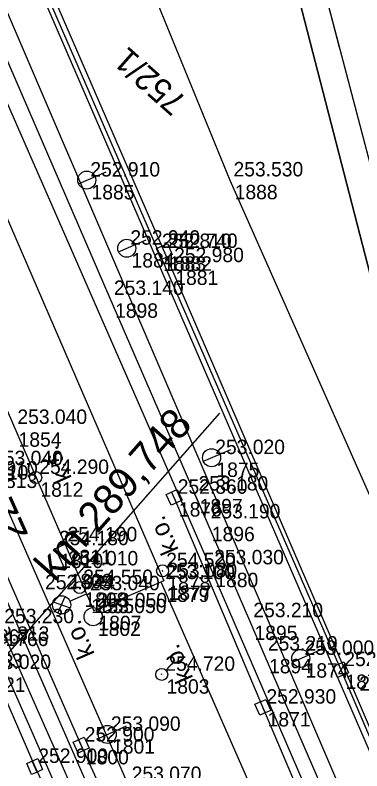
# Model space of a CAD drawing. Extents: x -496688 to -495455, y -1089309 to -1088026.
# Drawn here: x -496018 to -495989.1, y -1088464.5 to -1088401.6 of the extents above; entities that cross this region are included whole.
import ezdxf

# ---------------------------------------------------------------- set-up
doc = ezdxf.new("R2010")
doc.units = 0
for name, color, linetype in [('Vrstva 1', 7, 'Continuous'), ('Vrstva 13', 7, 'Continuous'), ('Vrstva 16', 7, 'Continuous'), ('Vrstva 17', 7, 'Continuous'), ('Vrstva 23', 7, 'Continuous'), ('Vrstva 25', 7, 'Continuous'), ('Vrstva 36', 7, 'Continuous'), ('Vrstva 4', 7, 'Continuous'), ('Vrstva 43', 7, 'Continuous'), ('Vrstva 47', 7, 'Continuous'), ('Vrstva 49', 7, 'Continuous'), ('Vrstva 53', 7, 'Continuous'), ('Vrstva 55', 7, 'Continuous'), ('Vrstva 57', 7, 'Continuous'), ('Vrstva 6', 7, 'Continuous'), ('Vrstva 60', 7, 'Continuous'), ('Vrstva 61', 7, 'Continuous')]:
    doc.layers.add(name, color=color, linetype=linetype)

msp = doc.modelspace()

# ---------------------------------------------------------------- linework, layer by layer
at = {"layer": 'Vrstva 1'}
for points in [[(-496002.91, -1088487.94), (-496012.12, -1088468.34), (-496019.16, -1088452.48), (-496027.13, -1088434.02), (-496033.75, -1088418.68), (-496038, -1088408.8), (-496049, -1088383.26), (-496049.55, -1088381.98), (-496058.24, -1088361.79), (-496064.07, -1088348.3)], [(-496001.99, -1088443.76), (-496010.04, -1088425.17), (-496041.61, -1088352.14), (-496042.12, -1088351.02)], [(-495972.59, -1088511.77), (-495973.64, -1088509.35), (-495983.82, -1088485.72), (-495997.23, -1088454.75), (-495998.44, -1088451.98), (-496001.99, -1088443.76)]]:
    msp.add_lwpolyline(points, dxfattribs=at)
at = {"layer": 'Vrstva 13'}
for p, q in [((-495997.35, -1088459.17), (-496004.73, -1088441.71)), ((-495984.73, -1088488.7), (-495997.35, -1088459.17))]:
    msp.add_line(p, q, dxfattribs=at)
for points in [[(-496006.04, -1088421.27), (-496039.66, -1088343.83)], [(-495994.12, -1088501.01), (-496003.86, -1088481.2), (-496012.47, -1088462.32), (-496022.18, -1088440.2), (-496027.66, -1088427.53), (-496037.24, -1088405.38)], [(-496041.01, -1088407), (-496031.48, -1088429.17), (-496025.99, -1088441.82), (-496016.33, -1088464.1), (-496007.55, -1088483.01), (-495997.87, -1088503)], [(-496006.04, -1088421.27), (-495990.87, -1088456.05), (-495978.21, -1088485.59)]]:
    msp.add_lwpolyline(points, dxfattribs=at)
at = {"layer": 'Vrstva 16'}
for p, q in [((-496041.7, -1088339.8), (-495977.29, -1088488.74)), ((-496008.56, -1088465.6), (-496020.09, -1088439.33)), ((-496025.19, -1088441.61), (-496013.14, -1088469.01))]:
    msp.add_line(p, q, dxfattribs=at)
for points in [[(-496040.8, -1088349.66), (-495980.44, -1088490.38), (-495970.84, -1088512.75)], [(-496043.99, -1088350.95), (-496001.7, -1088447.58), (-495982.81, -1088491.28), (-495972.63, -1088514.67), (-495960.36, -1088543.09), (-495953.91, -1088556.79), (-495957.95, -1088558.44), (-495964.6, -1088544.16), (-495976.56, -1088516.39), (-495986.4, -1088493.44), (-495993.77, -1088476.63), (-495996.44, -1088470.15), (-496005.77, -1088448.81)], [(-495995.01, -1088501.29), (-496004.57, -1088481.61), (-496011.41, -1088466.84), (-496022.96, -1088440.53), (-496036.29, -1088409.7)]]:
    msp.add_lwpolyline(points, dxfattribs=at)
at = {"layer": 'Vrstva 17'}
msp.add_line((-496013.9, -1088445.67), (-496014.61, -1088445.99), dxfattribs=at)
for points in [[(-496095, -1088344.78), (-496090.4, -1088338.56), (-496087.52, -1088339.34), (-496079.62, -1088343.92), (-496077.74, -1088344.53), (-496072.27, -1088346.17), (-496070.01, -1088346.79), (-496055.26, -1088381.39), (-496028.35, -1088443.67), (-496017.15, -1088468.64), (-496004.62, -1088495.93), (-495995.82, -1088511.25), (-495975.79, -1088547.86), (-495946.8, -1088592.09), (-495933.46, -1088582.38), (-495946.67, -1088555.94), (-495952.97, -1088543.38), (-495959.99, -1088527.36), (-495989.63, -1088458.09), (-496005.03, -1088422.44), (-496022.96, -1088381.24), (-496041.83, -1088337.51), (-496069.73, -1088316.93)], [(-495976.9, -1088461.15), (-495986.67, -1088429.94), (-495998, -1088386.11)], [(-496014.61, -1088445.99), (-496013.82, -1088447.67)]]:
    msp.add_lwpolyline(points, dxfattribs=at)
at = {"layer": 'Vrstva 23'}
for p in [(-496028.94, -1088410.66), (-496005.59, -1088448.65)]:
    msp.add_line(p, (-496011.42, -1088451.16), dxfattribs=at)
msp.add_lwpolyline([(-496039.76, -1088371.29), (-496031.71, -1088389.64), (-496031.21, -1088389.43), (-496005.59, -1088448.65)], dxfattribs=at)
at = {"layer": 'Vrstva 25'}
for p, q in [((-496016.23, -1088440.106), (-496016.27, -1088440.014)), ((-496005.67, -1088447.866), (-496005.71, -1088447.774)), ((-496012.57, -1088449.266), (-496012.61, -1088449.174)), ((-496014.405, -1088451.337), (-496013.783, -1088449.964)), ((-496013.401, -1088450.349), (-496012.03, -1088449.74)), ((-496014.803, -1088450.403), (-496013.375, -1088450.888)), ((-496005.74, -1088456.486), (-496005.78, -1088456.394))]:
    msp.add_line(p, q, dxfattribs=at)
for centre, radius in [((-496016.25, -1088440.06), 0.5), ((-496005.69, -1088447.82), 0.5), ((-496012.59, -1088449.22), 0.5), ((-496014.091, -1088450.652), 0.754), ((-496005.76, -1088456.44), 0.5)]:
    msp.add_circle(centre, radius, dxfattribs=at)
at = {"layer": 'Vrstva 36'}
msp.add_line((-496010.778, -1088451.333), (-496009.865, -1088450.925), dxfattribs=at)
msp.add_circle((-496011.47, -1088451.639), 0.757, dxfattribs=at)
at = {"layer": 'Vrstva 4'}
for points in [[(-496001.99, -1088443.76), (-496003, -1088441.44)], [(-495997.23, -1088454.75), (-495998.44, -1088451.98)]]:
    msp.add_lwpolyline(points, dxfattribs=at)
at = {"layer": 'Vrstva 43'}
for points in [[(-496005.35, -1088421.718), (-496005.808, -1088421.918), (-496006.208, -1088421.002), (-496005.292, -1088420.602), (-496004.892, -1088421.518), (-496005.35, -1088421.718), (-496005.75, -1088420.802)], [(-496004.521, -1088442.164), (-496004.975, -1088442.373), (-496005.393, -1088441.465), (-496004.485, -1088441.047), (-496004.067, -1088441.955), (-496004.521, -1088442.164), (-496004.939, -1088441.256)], [(-495991.068, -1088455.591), (-495990.61, -1088455.393), (-495990.213, -1088456.31), (-495991.13, -1088456.707), (-495991.527, -1088455.79), (-495991.068, -1088455.591), (-495990.672, -1088456.509)], [(-495997.151, -1088459.629), (-495997.61, -1088459.828), (-495998.008, -1088458.91), (-495997.09, -1088458.512), (-495996.692, -1088459.43), (-495997.151, -1088459.629), (-495997.549, -1088458.711)], [(-496012.267, -1088462.777), (-496012.724, -1088462.98), (-496013.13, -1088462.066), (-496012.216, -1088461.66), (-496011.81, -1088462.574), (-496012.267, -1088462.777), (-496012.673, -1088461.863)], [(-496016.127, -1088464.557), (-496016.584, -1088464.76), (-496016.99, -1088463.846), (-496016.076, -1088463.44), (-496015.67, -1088464.354), (-496016.127, -1088464.557), (-496016.533, -1088463.643)]]:
    msp.add_lwpolyline(points, dxfattribs=at)
at = {"layer": 'Vrstva 47'}
for p, q in [((-496012.689, -1088415.617), (-496010.394, -1088414.627)), ((-496009.359, -1088421.287), (-496007.063, -1088420.297)), ((-496002.299, -1088438.707), (-496000.003, -1088437.716)), ((-495994.876, -1088455.414), (-495992.59, -1088454.4)), ((-496010.976, -1088461.734), (-496008.69, -1088460.72))]:
    msp.add_line(p, q, dxfattribs=at)
for centre in [(-496012, -1088415.32), (-496008.67, -1088420.99), (-496001.61, -1088438.41), (-495994.19, -1088455.11), (-496010.29, -1088461.43)]:
    msp.add_circle(centre, 0.75, dxfattribs=at)
at = {"layer": 'Vrstva 49'}
for points in [[(-496036.5, -1088341.91), (-496022.41, -1088352.54), (-496009.8, -1088361.58), (-495998, -1088386.11), (-495986.67, -1088429.94), (-495976.9, -1088461.15), (-495970.76, -1088478.09), (-495963.35, -1088497.62)], [(-496036.5, -1088341.91), (-496019.62, -1088359.26), (-496014.57, -1088379.92), (-496000.09, -1088415.31), (-495986.74, -1088445.47), (-495977.92, -1088469.32), (-495966.72, -1088500.83), (-495953.67, -1088535.42), (-495944.68, -1088555.77), (-495932.57, -1088581.36), (-495921.88, -1088598.6), (-495914.8, -1088606.89)]]:
    msp.add_lwpolyline(points, dxfattribs=at)
at = {"layer": 'Vrstva 53'}
msp.add_lwpolyline([(-496003.534, -1088369.744), (-496002.28, -1088375.11), (-496002.19, -1088375.66), (-496000.91, -1088380.74), (-496000.83, -1088381.05), (-495997.31, -1088380.16), (-495982.62, -1088436.04), (-495950.27, -1088527.28), (-495948.71, -1088533.28), (-495927, -1088620.27), (-495919.06, -1088642.9), (-495909.37, -1088663.33), (-495876.99, -1088692.49)], dxfattribs=at)
at = {"layer": 'Vrstva 55'}
msp.add_line((-495990.97, -1088404.28), (-495997.31, -1088380.16), dxfattribs=at)
at = {"layer": 'Vrstva 6'}
msp.add_line((-496055.63, -1088496.717), (-496000.922, -1088434.714), dxfattribs=at)
at = {"layer": 'Vrstva 60'}
for p, q in [((-496012, -1088415.32), (-496012, -1088415.32)), ((-496000.09, -1088415.31), (-496000.09, -1088415.31)), ((-496008.67, -1088420.99), (-496008.67, -1088420.99)), ((-496006.04, -1088421.27), (-496006.04, -1088421.27)), ((-496005.55, -1088421.26), (-496005.55, -1088421.26)), ((-496005.03, -1088422.44), (-496005.03, -1088422.44)), ((-496010.04, -1088425.17), (-496010.04, -1088425.17)), ((-496001.61, -1088438.41), (-496001.61, -1088438.41)), ((-496016.25, -1088440.06), (-496016.25, -1088440.06)), ((-496003, -1088441.44), (-496003, -1088441.44)), ((-496004.73, -1088441.71), (-496004.73, -1088441.71)), ((-496001.99, -1088443.76), (-496001.99, -1088443.76)), ((-496013.9, -1088445.67), (-496013.9, -1088445.67)), ((-496014.61, -1088445.99), (-496014.61, -1088445.99)), ((-496013.82, -1088447.67), (-496013.82, -1088447.67)), ((-496001.7, -1088447.58), (-496001.7, -1088447.58)), ((-496005.69, -1088447.82), (-496005.69, -1088447.82)), ((-496005.77, -1088448.81), (-496005.77, -1088448.81)), ((-496005.59, -1088448.65), (-496005.59, -1088448.65)), ((-496012.59, -1088449.22), (-496012.59, -1088449.22)), ((-496012.03, -1088449.74), (-496012.03, -1088449.74)), ((-496011.42, -1088451.16), (-496011.42, -1088451.16)), ((-496011.47, -1088451.64), (-496011.47, -1088451.64)), ((-495998.44, -1088451.98), (-495998.44, -1088451.98)), ((-495997.23, -1088454.75), (-495997.23, -1088454.75)), ((-495994.19, -1088455.11), (-495994.19, -1088455.11)), ((-496005.76, -1088456.44), (-496005.76, -1088456.44)), ((-495990.87, -1088456.05), (-495990.87, -1088456.05)), ((-495989.63, -1088458.09), (-495989.63, -1088458.09)), ((-495997.35, -1088459.17), (-495997.35, -1088459.17)), ((-496010.29, -1088461.43), (-496010.29, -1088461.43)), ((-496012.47, -1088462.32), (-496012.47, -1088462.32)), ((-496016.33, -1088464.1), (-496016.33, -1088464.1))]:
    msp.add_line(p, q, dxfattribs=at)

# ---------------------------------------------------------------- texts
at = {"layer": 'Vrstva 1'}
msp.add_text('22', height=2.5, rotation=114.07746, dxfattribs=at).set_placement((-496016.817, -1088444.857))
at = {"layer": 'Vrstva 25'}
for s, rotation, p in [('k.s.', 114.20234, (-496013.216, -1088440.112)), ('k.o.', 113.39313, (-496004.324, -1088446.08)), ('k.o.', 113.44046, (-496011.313, -1088454.749)), ('k.o.', 113.65613, (-496003.119, -1088456.751))]:
    msp.add_text(s, height=1.5, rotation=rotation, dxfattribs=at).set_placement(p)
at = {"layer": 'Vrstva 57'}
msp.add_text('752/1', height=2, rotation=138.45645, dxfattribs=at).set_placement((-496003.575, -1088408.587))
at = {"layer": 'Vrstva 6'}
for s, rotation, p in [('km 289,785', 48.60634, (-496027.113, -1088410.465)), ('km 289,748', 48.57661, (-496014.673, -1088448.811))]:
    msp.add_text(s, height=2.5, rotation=rotation, dxfattribs=at).set_placement(p)
at = {"layer": 'Vrstva 60'}
for s, p in [('1885', (-496011.6, -1088416.92)), ('1888', (-495999.69, -1088416.91)), ('1884', (-496008.27, -1088422.59)), ('1883', (-496005.64, -1088422.87)), ('1882', (-496005.15, -1088422.86)), ('1881', (-496004.63, -1088424.04)), ('1898', (-496009.64, -1088426.77)), ('1854', (-496017.67, -1088437.5)), ('1875', (-496001.21, -1088440.01)), ('1813', (-496019.69, -1088440.93)), ('1812', (-496015.85, -1088441.66)), ('1876', (-496004.33, -1088443.31)), ('1897', (-496002.6, -1088443.04)), ('1896', (-496001.59, -1088445.36)), ('1810', (-496014.21, -1088447.59)), ('1811', (-496013.5, -1088447.27)), ('1809', (-496013.42, -1088449.27)), ('1878', (-496005.29, -1088449.42)), ('1880', (-496001.3, -1088449.18)), ('1877', (-496005.19, -1088450.25)), ('1808', (-496012.19, -1088450.82)), ('1879', (-496005.37, -1088450.41)), ('1855', (-496011.63, -1088451.34)), ('1807', (-496011.02, -1088452.76)), ('1802', (-496011.07, -1088453.24)), ('1895', (-495998.04, -1088453.58)), ('1766', (-496018.76, -1088454.08)), ('1894', (-495996.83, -1088456.35)), ('1874', (-495993.79, -1088456.71)), ('1872', (-495990.47, -1088457.65)), ('1821', (-496020.67, -1088457.89)), ('1803', (-496005.36, -1088458.04)), ('1871', (-495996.95, -1088460.77)), ('1801', (-496009.89, -1088463.03)), ('1800', (-496012.07, -1088463.92))]:
    msp.add_text(s, height=1.2, dxfattribs=at).set_placement(p)
at = {"layer": 'Vrstva 61'}
for s, p in [('252.910', (-496011.7, -1088415.02)), ('253.530', (-495999.79, -1088415.01)), ('252.940', (-496008.37, -1088420.69)), ('252.810', (-496005.74, -1088420.97)), ('252.740', (-496005.25, -1088420.96)), ('252.980', (-496004.73, -1088422.14)), ('253.140', (-496009.74, -1088424.87)), ('253.040', (-496017.77, -1088435.6)), ('253.020', (-496001.31, -1088438.11)), ('253.040', (-496019.79, -1088439.03)), ('252.910', (-496021.88, -1088439.9)), ('254.290', (-496015.95, -1088439.76)), ('253.010', (-496022.66, -1088440.23)), ('252.860', (-496004.43, -1088441.41)), ('253.180', (-496002.7, -1088441.14)), ('253.190', (-496001.69, -1088443.46)), ('254.180', (-496014.31, -1088445.69)), ('254.190', (-496013.6, -1088445.37)), ('254.010', (-496013.52, -1088447.37)), ('254.520', (-496005.39, -1088447.52)), ('253.030', (-496001.4, -1088447.28)), ('253.080', (-496005.29, -1088448.35)), ('254.550', (-496012.29, -1088448.92)), ('253.100', (-496005.47, -1088448.51)), ('252.944', (-496015.468, -1088449.355)), ('253.040', (-496011.73, -1088449.44)), ('253.050', (-496011.12, -1088450.86)), ('253.050', (-496011.17, -1088451.34)), ('253.210', (-495998.14, -1088451.68)), ('253.230', (-496018.86, -1088452.18)), ('252.867', (-496022.519, -1088453.884)), ('252.813', (-496020.918, -1088453.642)), ('253.210', (-495996.93, -1088454.45)), ('253.000', (-495993.89, -1088454.81)), ('252.853', (-496023.145, -1088455.893)), ('252.850', (-495990.57, -1088455.75)), ('253.020', (-496020.77, -1088455.99)), ('254.720', (-496005.46, -1088456.14)), ('252.990', (-495989.33, -1088457.79)), ('252.930', (-495997.05, -1088458.87)), ('253.090', (-496009.99, -1088461.13)), ('252.900', (-496012.17, -1088462.02)), ('252.900', (-496016.03, -1088463.8)), ('253.070', (-496008.26, -1088465.3))]:
    msp.add_text(s, height=1.2, dxfattribs=at).set_placement(p)

doc.saveas('drawing.dxf')
